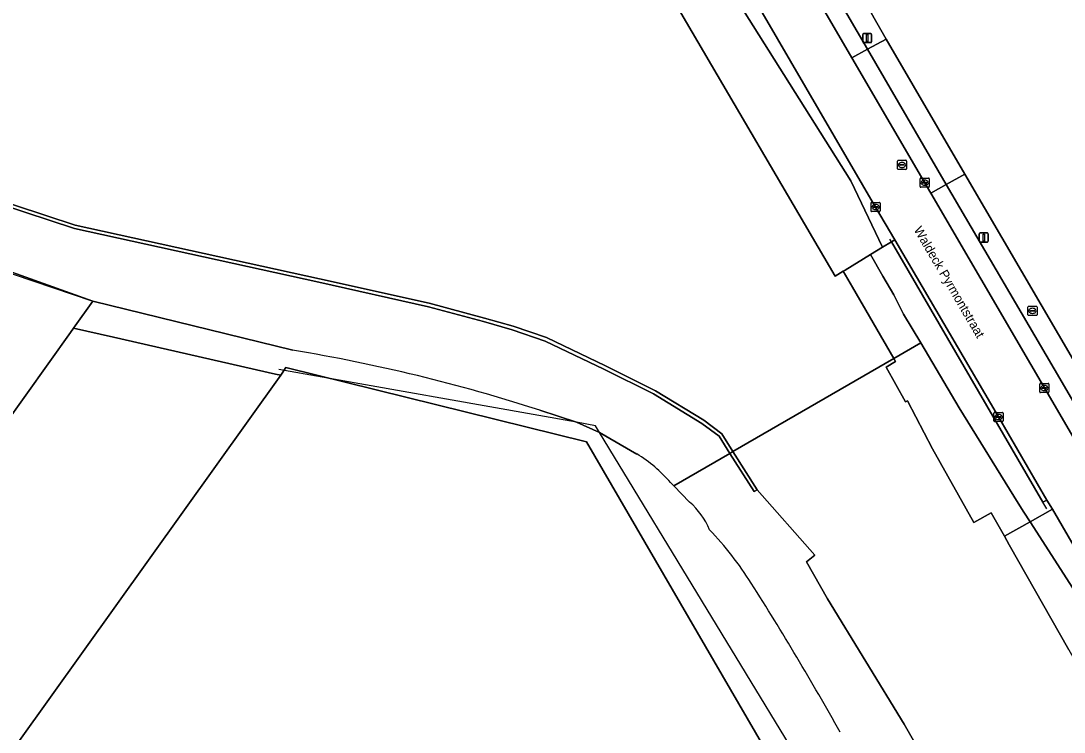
# Model space of a CAD drawing. Extents: x 157692 to 159674, y 381452 to 383291.
# Drawn here: x 159070.3 to 159184.4, y 382603.8 to 382681.5 of the extents above; entities that cross this region are included whole.
import ezdxf

# ---------------------------------------------------------------- set-up
doc = ezdxf.new("R2010")
doc.units = 0
for name, color, linetype in [('IMGEO_Berm_groen', 7, 'Continuous'), ('IMGEO_Brandkraan', 7, 'Continuous'), ('IMGEO_Erf', 7, 'Continuous'), ('IMGEO_Grasland_overig', 7, 'Continuous'), ('IMGEO_Groenvoorziening', 7, 'Continuous'), ('IMGEO_Hek', 7, 'Continuous'), ('IMGEO_Kademuur', 7, 'Continuous'), ('IMGEO_Kolk', 7, 'Continuous'), ('IMGEO_Lichtmast', 7, 'Continuous'), ('IMGEO_Oever', 7, 'Continuous'), ('IMGEO_Openbare_ruimte_label', 7, 'Continuous'), ('IMGEO_Pand', 7, 'Continuous'), ('IMGEO_Parkeervlak_open', 7, 'Continuous'), ('IMGEO_Rijbaan_lokaal_open', 7, 'Continuous'), ('IMGEO_Rioolput', 7, 'Continuous'), ('IMGEO_Voetpad_open', 7, 'Continuous'), ('IMGEO_Waterloop', 7, 'Continuous')]:
    doc.layers.add(name, color=color, linetype=linetype)

msp = doc.modelspace()

# ---------------------------------------------------------------- linework, layer by layer
at = {"layer": 'IMGEO_Berm_groen'}
msp.add_lwpolyline([(159149.95, 382684.91), (159145.4, 382692.7), (159144.02, 382691.91), (159147.68, 382685.34), (159161.07, 382664.02), (159164.55, 382656.76), (159165.51, 382657.35), (159165.88, 382657.58), (159163.78, 382661.16)], close=True, dxfattribs=at)
at = {"layer": 'IMGEO_Brandkraan'}
for p, q in [((159180.43, 382649.39), (159180.43, 382650.24)), ((159180.51, 382650.32), (159181.36, 382650.32)), ((159181.43, 382650.24), (159181.43, 382649.39)), ((159181.36, 382649.32), (159180.51, 382649.32)), ((159180.69, 382649.81), (159180.69, 382649.82)), ((159181.13, 382649.77), (159180.73, 382649.77)), ((159180.74, 382649.86), (159181.13, 382649.86)), ((159180.92, 382650.1), (159180.95, 382650.1)), ((159180.94, 382649.54), (159180.92, 382649.54)), ((159181.18, 382649.82), (159181.18, 382649.81))]:
    msp.add_line(p, q, dxfattribs=at)
for points in [[(159180.43, 382649.39), (159180.43, 382650.24)], [(159180.51, 382650.32), (159181.36, 382650.32)], [(159181.43, 382650.24), (159181.43, 382649.39)], [(159181.36, 382649.32), (159180.51, 382649.32)]]:
    msp.add_lwpolyline(points, dxfattribs=at)
for centre, radius, start, end in [((159180.51, 382650.24), 0.0765, 91.552, 178.448), ((159180.51, 382650.24), 0.0765, 91.552, 178.448), ((159181.36, 382650.24), 0.0765, 1.552, 88.448), ((159181.36, 382650.24), 0.0765, 1.552, 88.448), ((159180.51, 382649.39), 0.0765, 181.552, 268.448), ((159180.51, 382649.39), 0.0765, 181.552, 268.448), ((159180.73, 382649.82), 0.0403, 85.8775, 175.7526), ((159180.73, 382649.81), 0.0366, 178.938, 274.7102), ((159181.14, 382649.82), 0.0386, 1.7309, 96.639), ((159181.13, 382649.82), 0.043, 264.8664, 352.4533), ((159181.36, 382649.39), 0.0765, 271.552, 358.448), ((159181.36, 382649.39), 0.0765, 271.552, 358.448)]:
    msp.add_arc(centre, radius, start, end, dxfattribs=at)
for centre, major_axis, ratio, start_param, end_param in [((159180.92, 382649.82), (-0.387, 0.002), 0.722429, 4.712389, 7.853982), ((159180.94, 382649.82), (-0.39, 0.002), 0.717154, 1.570796, 4.712389)]:
    msp.add_ellipse(centre, major_axis=major_axis, ratio=ratio, start_param=start_param, end_param=end_param, dxfattribs=at)
at = {"layer": 'IMGEO_Erf'}
for points in [[(159159.33, 382689.38), (159164.92, 382679.51), (159173.53, 382664.76), (159185.92, 382643.57)], [(159024.44, 382575.57), (159075.77, 382647.45), (159076.1, 382647.92), (159078.2, 382650.86), (159039.08, 382664.87)]]:
    msp.add_lwpolyline(points, dxfattribs=at)
at = {"layer": 'IMGEO_Grasland_overig'}
for points in [[(159165.51, 382657.35), (159164.55, 382656.76), (159163.23, 382655.96), (159164.59, 382653.62), (159165.79, 382651.58), (159166.83, 382649.46), (159168.71, 382646.31), (159172.92, 382639.22), (159179.37, 382628.79), (159180, 382627.81), (159180.67, 382626.78), (159183.11, 382628.14), (159182.52, 382629.15), (159182.08, 382628.92)], [(159182.52, 382629.15), (159177.22, 382638.23), (159165.88, 382657.58), (159165.51, 382657.35), (159182.08, 382628.92)]]:
    msp.add_lwpolyline(points, close=True, dxfattribs=at)
at = {"layer": 'IMGEO_Groenvoorziening'}
for points in [[(159100.05, 382645.52), (159078.2, 382650.86), (159076.1, 382647.92), (159080.46, 382646.93), (159098.18, 382642.91), (159098.75, 382642.78), (159099.29, 382643.64), (159132.19, 382635.51), (159160.94, 382586.07), (159163.39, 382587.54), (159216.62, 382500), (159293.96, 382373.75), (159328.46, 382317.43), (159329.14, 382317.83), (159327.12, 382321.87), (159322.26, 382328.53), (159318.31, 382335.47), (159308.31, 382351.8), (159304.78, 382357.82)], [(159137.68, 382634.17), (159133.6, 382636.52), (159131.07, 382637.64), (159127.07, 382638.96)], [(159143.45, 382628.93), (159141.71, 382630.7), (159141.36, 382631.06)]]:
    msp.add_lwpolyline(points, dxfattribs=at)
msp.add_lwpolyline([(159186.55, 382622.24), (159183.11, 382628.14), (159180.67, 382626.78), (159185.35, 382619.5), (159186.77, 382617.07), (159188.77, 382613.66), (159190.83, 382614.91), (159189.58, 382617.04), (159188.9, 382618.21)], close=True, dxfattribs=at)
for centre, radius, start, end in [((159069.1, 382459), 189.07, 72.145, 80.58), ((159129.23, 382620.47), 16.11, 41.1387, 58.3299), ((159137.94, 382622.65), 8.35, 22.969, 48.7395), ((159118.86, 382600.3), 37.04, 32.2443, 43.7307), ((158858.04, 382434.69), 346, 29.2562, 32.3955)]:
    msp.add_arc(centre, radius, start, end, dxfattribs=at)
at = {"layer": 'IMGEO_Hek'}
for points in [[(159039.33, 382664.04), (159078.2, 382650.86), (159076.1, 382647.92), (159075.77, 382647.45)], [(159165.51, 382657.35), (159165.34, 382657.64)], [(159182.08, 382628.92), (159165.51, 382657.35)], [(159131.07, 382637.64), (159098.53, 382643.41)], [(159133.6, 382636.52), (159133.14, 382637.27), (159131.07, 382637.64)], [(159158.15, 382596.16), (159133.6, 382636.52)], [(159182.52, 382628.17), (159182.08, 382628.92)]]:
    msp.add_lwpolyline(points, dxfattribs=at)
at = {"layer": 'IMGEO_Kademuur'}
for points in [[(159085.99, 382778.95), (159085.78, 382778.84), (159096.22, 382761.51), (159096.76, 382760.59), (159097.54, 382759.25), (159098.04, 382758.41), (159102.95, 382750), (159116.61, 382726.62), (159117.11, 382725.76), (159117.86, 382724.48), (159118.42, 382723.66), (159135.36, 382694.57), (159136.88, 382691.97), (159137.4, 382691.09), (159138.24, 382689.64), (159138.74, 382688.79), (159142.48, 382682.4), (159159.35, 382653.61)], [(159059.87, 382664.17), (159076.18, 382658.8), (159102.89, 382652.94), (159114.88, 382650.27), (159120.92, 382648.64), (159124.03, 382647.76), (159127.66, 382646.52), (159134.08, 382643.45), (159139.5, 382640.74), (159144.79, 382637.52), (159146.67, 382636.11), (159147.85, 382634.25), (159148.19, 382634.45), (159146.97, 382636.39), (159145.02, 382637.86), (159139.7, 382641.09), (159134.25, 382643.81), (159127.81, 382646.89), (159124.15, 382648.14), (159121.03, 382649.02), (159114.98, 382650.66), (159102.98, 382653.33), (159076.28, 382659.19), (159059.99, 382664.54)]]:
    msp.add_lwpolyline(points, dxfattribs=at)
msp.add_lwpolyline([(159148.19, 382634.45), (159147.85, 382634.25), (159150.49, 382630.07), (159150.83, 382630.28)], close=True, dxfattribs=at)
at = {"layer": 'IMGEO_Kolk'}
for p, q in [((159168.64, 382663.4), (159168.64, 382664.25)), ((159168.72, 382664.32), (159169.57, 382664.32)), ((159169.13, 382664.1), (159169.16, 382664.1)), ((159169.65, 382664.25), (159169.65, 382663.4)), ((159169.57, 382663.32), (159168.72, 382663.32)), ((159168.9, 382663.82), (159168.9, 382663.83)), ((159169.34, 382663.78), (159168.94, 382663.78)), ((159168.95, 382663.87), (159169.34, 382663.87)), ((159169.15, 382663.54), (159169.13, 382663.54)), ((159169.39, 382663.83), (159169.39, 382663.82)), ((159163.28, 382660.74), (159163.28, 382661.59)), ((159163.35, 382661.66), (159164.21, 382661.66)), ((159164.28, 382661.59), (159164.28, 382660.74)), ((159164.21, 382660.66), (159163.35, 382660.66)), ((159163.54, 382661.16), (159163.54, 382661.17)), ((159163.58, 382661.21), (159163.98, 382661.21)), ((159163.97, 382661.12), (159163.58, 382661.12)), ((159163.79, 382660.88), (159163.76, 382660.88)), ((159163.77, 382661.44), (159163.79, 382661.44)), ((159164.02, 382661.17), (159164.02, 382661.16)), ((159181.74, 382640.96), (159181.74, 382641.81)), ((159181.81, 382641.89), (159182.66, 382641.89)), ((159182, 382641.38), (159182, 382641.39)), ((159182.04, 382641.43), (159182.44, 382641.43)), ((159182.43, 382641.34), (159182.04, 382641.34)), ((159182.25, 382641.11), (159182.22, 382641.11)), ((159182.23, 382641.66), (159182.25, 382641.66)), ((159182.48, 382641.39), (159182.48, 382641.38)), ((159182.74, 382641.81), (159182.74, 382640.96)), ((159182.66, 382640.88), (159181.81, 382640.88)), ((159176.72, 382637.8), (159176.72, 382638.65)), ((159176.79, 382638.73), (159177.65, 382638.73)), ((159177.65, 382637.72), (159176.79, 382637.72)), ((159176.98, 382638.22), (159176.98, 382638.23)), ((159177.02, 382638.27), (159177.42, 382638.27)), ((159177.42, 382638.18), (159177.02, 382638.18)), ((159177.23, 382637.95), (159177.2, 382637.95)), ((159177.21, 382638.5), (159177.23, 382638.5)), ((159177.46, 382638.23), (159177.46, 382638.22)), ((159177.72, 382638.65), (159177.72, 382637.8))]:
    msp.add_line(p, q, dxfattribs=at)
for points in [[(159168.64, 382663.4), (159168.64, 382664.25)], [(159168.72, 382664.32), (159169.57, 382664.32)], [(159169.65, 382664.25), (159169.65, 382663.4)], [(159169.57, 382663.32), (159168.72, 382663.32)], [(159163.28, 382660.74), (159163.28, 382661.59)], [(159163.35, 382661.66), (159164.21, 382661.66)], [(159164.28, 382661.59), (159164.28, 382660.74)], [(159164.21, 382660.66), (159163.35, 382660.66)], [(159181.74, 382640.96), (159181.74, 382641.81)], [(159181.81, 382641.89), (159182.66, 382641.89)], [(159182.74, 382641.81), (159182.74, 382640.96)], [(159182.66, 382640.88), (159181.81, 382640.88)], [(159176.72, 382637.8), (159176.72, 382638.65)], [(159176.79, 382638.73), (159177.65, 382638.73)], [(159177.65, 382637.72), (159176.79, 382637.72)], [(159177.72, 382638.65), (159177.72, 382637.8)]]:
    msp.add_lwpolyline(points, dxfattribs=at)
for centre, radius, start, end in [((159168.72, 382664.25), 0.0765, 91.552, 178.448), ((159168.72, 382664.25), 0.0765, 91.552, 178.448), ((159169.57, 382664.25), 0.0765, 1.552, 88.448), ((159169.57, 382664.25), 0.0765, 1.552, 88.448), ((159168.72, 382663.4), 0.0765, 181.552, 268.448), ((159168.72, 382663.4), 0.0765, 181.552, 268.448), ((159168.94, 382663.83), 0.0403, 85.8775, 175.7526), ((159168.94, 382663.82), 0.0366, 178.938, 274.7102), ((159169.35, 382663.83), 0.0386, 1.7309, 96.639), ((159169.34, 382663.82), 0.043, 264.8664, 352.4533), ((159169.57, 382663.4), 0.0765, 271.552, 358.448), ((159169.57, 382663.4), 0.0765, 271.552, 358.448), ((159163.35, 382661.59), 0.0765, 91.552, 178.448), ((159163.35, 382661.59), 0.0765, 91.552, 178.448), ((159164.2, 382661.59), 0.0765, 1.552, 88.448), ((159164.2, 382661.59), 0.0765, 1.552, 88.448), ((159163.35, 382660.74), 0.0765, 181.552, 268.448), ((159163.35, 382660.74), 0.0765, 181.552, 268.448), ((159163.58, 382661.17), 0.0403, 85.8775, 175.7526), ((159163.57, 382661.16), 0.0366, 178.938, 274.7102), ((159163.98, 382661.16), 0.043, 264.8664, 352.4533), ((159163.98, 382661.17), 0.0386, 1.7309, 96.639), ((159164.2, 382660.74), 0.0765, 271.552, 358.448), ((159164.2, 382660.74), 0.0765, 271.552, 358.448), ((159181.81, 382641.81), 0.0765, 91.552, 178.448), ((159181.81, 382641.81), 0.0765, 91.552, 178.448), ((159182.04, 382641.39), 0.0403, 85.8775, 175.7526), ((159182.03, 382641.38), 0.0366, 178.938, 274.7102), ((159182.44, 382641.38), 0.043, 264.8664, 352.4533), ((159182.44, 382641.39), 0.0386, 1.7309, 96.639), ((159182.66, 382641.81), 0.0765, 1.552, 88.448), ((159182.66, 382641.81), 0.0765, 1.552, 88.448), ((159181.81, 382640.96), 0.0765, 181.552, 268.448), ((159181.81, 382640.96), 0.0765, 181.552, 268.448), ((159182.66, 382640.96), 0.0765, 271.552, 358.448), ((159182.66, 382640.96), 0.0765, 271.552, 358.448), ((159176.8, 382638.65), 0.0765, 91.552, 178.448), ((159176.8, 382638.65), 0.0765, 91.552, 178.448), ((159176.8, 382637.8), 0.0765, 181.552, 268.448), ((159176.8, 382637.8), 0.0765, 181.552, 268.448), ((159177.02, 382638.23), 0.0403, 85.8775, 175.7526), ((159177.01, 382638.22), 0.0366, 178.938, 274.7102), ((159177.42, 382638.23), 0.0386, 1.7309, 96.639), ((159177.42, 382638.22), 0.043, 264.8664, 352.4533), ((159177.64, 382638.65), 0.0765, 1.552, 88.448), ((159177.64, 382638.65), 0.0765, 1.552, 88.448), ((159177.64, 382637.8), 0.0765, 271.552, 358.448), ((159177.64, 382637.8), 0.0765, 271.552, 358.448)]:
    msp.add_arc(centre, radius, start, end, dxfattribs=at)
for centre, major_axis, ratio, start_param, end_param in [((159169.13, 382663.82), (-0.387, 0.002), 0.722429, 4.712389, 7.853982), ((159169.16, 382663.82), (-0.39, 0.002), 0.717154, 1.570796, 4.712389), ((159163.77, 382661.16), (-0.387, 0.002), 0.722429, 4.712389, 7.853982), ((159163.79, 382661.16), (-0.39, 0.002), 0.717154, 1.570796, 4.712389), ((159182.22, 382641.38), (-0.387, 0.002), 0.722429, 4.712389, 7.853982), ((159182.25, 382641.38), (-0.39, 0.002), 0.717154, 1.570796, 4.712389), ((159177.21, 382638.22), (-0.387, 0.002), 0.722429, 4.712389, 7.853982), ((159177.23, 382638.22), (-0.39, 0.002), 0.717154, 1.570796, 4.712389)]:
    msp.add_ellipse(centre, major_axis=major_axis, ratio=ratio, start_param=start_param, end_param=end_param, dxfattribs=at)
at = {"layer": 'IMGEO_Lichtmast'}
for p, q in [((159162.37, 382679.23), (159162.37, 382680.03)), ((159162.37, 382680.03), (159162.37, 382679.23)), ((159162.47, 382680.13), (159163.25, 382680.13)), ((159163.25, 382680.13), (159162.47, 382680.13)), ((159163.35, 382680.03), (159163.35, 382679.23)), ((159163.35, 382679.23), (159163.35, 382680.03)), ((159163.25, 382679.13), (159162.47, 382679.13)), ((159162.47, 382679.13), (159163.25, 382679.13)), ((159175.11, 382657.43), (159175.11, 382658.23)), ((159175.11, 382658.23), (159175.11, 382657.43)), ((159175.21, 382658.33), (159176, 382658.33)), ((159176, 382658.33), (159175.21, 382658.33)), ((159176.1, 382658.23), (159176.1, 382657.43)), ((159176.1, 382657.43), (159176.1, 382658.23)), ((159176, 382657.33), (159175.21, 382657.33)), ((159175.21, 382657.33), (159176, 382657.33))]:
    msp.add_line(p, q, dxfattribs=at)
for points in [[(159162.78, 382680), (159162.93, 382680), (159162.93, 382679.25), (159162.78, 382679.25), (159162.78, 382680)], [(159175.53, 382658.2), (159175.68, 382658.2), (159175.68, 382657.45), (159175.53, 382657.45), (159175.53, 382658.2)]]:
    msp.add_lwpolyline(points, dxfattribs=at)
for centre, start, end in [((159162.47, 382680.03), 90, 180), ((159162.47, 382680.03), 90, 180), ((159163.25, 382680.03), 0, 90), ((159163.25, 382680.03), 360, 90), ((159162.47, 382679.23), 180, 270), ((159162.47, 382679.23), 180, 270), ((159163.25, 382679.23), 270, 0), ((159163.25, 382679.23), 270, 0), ((159175.21, 382658.23), 90, 180), ((159175.21, 382658.23), 90, 180), ((159176, 382658.23), 0, 90), ((159176, 382658.23), 360, 90), ((159175.21, 382657.43), 180, 270), ((159175.21, 382657.43), 180, 270), ((159176, 382657.43), 270, 0), ((159176, 382657.43), 270, 0)]:
    msp.add_arc(centre, 0.1, start, end, dxfattribs=at)
at = {"layer": 'IMGEO_Oever'}
for points in [[(159141.36, 382631.06), (159141.71, 382630.7), (159147.85, 382634.25), (159146.67, 382636.11), (159144.79, 382637.52), (159139.5, 382640.74), (159134.08, 382643.45), (159127.66, 382646.52), (159124.03, 382647.76), (159120.92, 382648.64), (159114.88, 382650.27), (159102.89, 382652.94), (159076.18, 382658.8), (159059.87, 382664.17), (159035.8, 382672.33), (159025.2, 382677.35), (159012.84, 382686.27), (158995.86, 382699.03), (158987.77, 382704.91), (158980.06, 382710.23), (158956.16, 382726.25)], [(158989.52, 382692.77), (159006.29, 382681.42), (159022.61, 382671.76), (159039.08, 382664.87), (159078.2, 382650.86), (159100.05, 382645.52)], [(159127.07, 382638.96), (159131.07, 382637.64), (159133.6, 382636.52), (159137.68, 382634.17)], [(159200.37, 382546.72), (159194.83, 382555.93), (159194.21, 382557.16), (159191.38, 382561.09), (159182.16, 382577.92), (159166.89, 382604.65), (159158.52, 382618.34), (159156.24, 382622.41), (159157.15, 382623.12), (159150.83, 382630.28), (159150.49, 382630.07), (159147.85, 382634.25), (159141.71, 382630.7), (159143.45, 382628.93)]]:
    msp.add_lwpolyline(points, dxfattribs=at)
for points in [[(159164.55, 382656.76), (159161.07, 382664.02), (159147.68, 382685.34), (159146.52, 382684.69), (159144.01, 382683.27), (159142.48, 382682.4), (159159.35, 382653.61), (159160.24, 382654.14), (159160.47, 382654.28), (159163.23, 382655.96)], [(159165.77, 382644.61), (159168.71, 382646.31), (159166.83, 382649.46), (159165.79, 382651.58), (159164.59, 382653.62), (159163.23, 382655.96), (159160.47, 382654.28), (159160.24, 382654.14), (159161.25, 382652.41)], [(159168.71, 382646.31), (159165.77, 382644.61), (159165.96, 382644.28), (159164.93, 382643.68), (159167.06, 382639.87), (159167.27, 382639.98), (159170.02, 382634.74), (159174.54, 382626.68), (159176.43, 382627.75), (159177.87, 382625.21), (159180.67, 382626.78), (159180, 382627.81), (159179.37, 382628.79), (159172.92, 382639.22)], [(159185.35, 382619.5), (159180.67, 382626.78), (159177.87, 382625.21), (159178.4, 382624.27), (159184.91, 382612.79), (159185.52, 382611.7), (159188.77, 382613.66), (159186.77, 382617.07)]]:
    msp.add_lwpolyline(points, close=True, dxfattribs=at)
for centre, radius, start, end in [((159069.1, 382459), 189.07, 72.145, 80.58), ((159129.23, 382620.47), 16.11, 41.1387, 58.3299), ((159137.94, 382622.65), 8.35, 22.969, 48.7395), ((159118.86, 382600.3), 37.04, 32.2443, 43.7307), ((158858.04, 382434.69), 346, 29.2562, 32.3955)]:
    msp.add_arc(centre, radius, start, end, dxfattribs=at)
at = {"layer": 'IMGEO_Pand'}
for points in [[(159098.75, 382642.78), (159098.18, 382642.91), (159080.46, 382646.93), (159076.1, 382647.92), (159075.77, 382647.45), (159024.44, 382575.57), (159014.74, 382582.48), (159009.17, 382574.66), (159000, 382581.19), (158990.87, 382587.7), (158976.73, 382567.92), (158973.82, 382563.86), (158989.68, 382552.52), (158980.45, 382539.61), (158987.02, 382534.92), (158996.28, 382547.87), (158996.35, 382547.83), (158996.39, 382547.87), (159019.23, 382531.62), (159041.19, 382562.45)], [(159166.12, 382577.15), (159160.94, 382586.07), (159132.19, 382635.51), (159099.29, 382643.64), (159098.75, 382642.78), (159041.19, 382562.45), (159066.56, 382519.16), (159081.88, 382528.05)]]:
    msp.add_lwpolyline(points, close=True, dxfattribs=at)
at = {"layer": 'IMGEO_Parkeervlak_open'}
for points in [[(159142.84, 382712.83), (159141.14, 382711.84), (159161.18, 382677.48), (159162.91, 382678.43), (159157.24, 382688.1), (159143.79, 382711.18)], [(159169.82, 382662.67), (159171.5, 382663.64), (159162.91, 382678.43), (159161.18, 382677.48)], [(159169.82, 382662.67), (159191.69, 382625.24), (159193.37, 382626.23), (159183.94, 382642.41), (159171.5, 382663.64)]]:
    msp.add_lwpolyline(points, close=True, dxfattribs=at)
at = {"layer": 'IMGEO_Rijbaan_lokaal_open'}
for points in [[(159169.82, 382662.67), (159161.18, 382677.48), (159141.14, 382711.84), (159117.6, 382752.1), (159107.39, 382769.54), (159104.67, 382774.25)], [(159149.95, 382684.91), (159163.78, 382661.16), (159165.88, 382657.58), (159177.22, 382638.23), (159182.52, 382629.15), (159183.11, 382628.14), (159186.55, 382622.24), (159191.69, 382625.24), (159169.82, 382662.67)]]:
    msp.add_lwpolyline(points, dxfattribs=at)
at = {"layer": 'IMGEO_Rioolput'}
for p, q in [((159166.17, 382665.34), (159166.17, 382666.19)), ((159166.25, 382666.27), (159167.1, 382666.27)), ((159167.17, 382666.19), (159167.17, 382665.34)), ((159167.1, 382665.26), (159166.25, 382665.26)), ((159166.43, 382665.76), (159166.43, 382665.77)), ((159166.87, 382665.72), (159166.47, 382665.72)), ((159166.48, 382665.81), (159166.87, 382665.81)), ((159166.66, 382666.04), (159166.69, 382666.04)), ((159166.68, 382665.49), (159166.66, 382665.49)), ((159166.92, 382665.77), (159166.92, 382665.76))]:
    msp.add_line(p, q, dxfattribs=at)
for points in [[(159166.17, 382665.34), (159166.17, 382666.19)], [(159166.25, 382666.27), (159167.1, 382666.27)], [(159167.17, 382666.19), (159167.17, 382665.34)], [(159167.1, 382665.26), (159166.25, 382665.26)]]:
    msp.add_lwpolyline(points, dxfattribs=at)
for centre, radius, start, end in [((159166.25, 382666.19), 0.0765, 91.552, 178.448), ((159166.25, 382666.19), 0.0765, 91.552, 178.448), ((159167.1, 382666.19), 0.0765, 1.552, 88.448), ((159167.1, 382666.19), 0.0765, 1.552, 88.448), ((159166.25, 382665.34), 0.0765, 181.552, 268.448), ((159166.25, 382665.34), 0.0765, 181.552, 268.448), ((159166.47, 382665.77), 0.0403, 85.8775, 175.7526), ((159166.47, 382665.76), 0.0366, 178.938, 274.7102), ((159166.88, 382665.77), 0.0386, 1.7309, 96.639), ((159166.87, 382665.76), 0.043, 264.8664, 352.4533), ((159167.1, 382665.34), 0.0765, 271.552, 358.448), ((159167.1, 382665.34), 0.0765, 271.552, 358.448)]:
    msp.add_arc(centre, radius, start, end, dxfattribs=at)
for centre, major_axis, ratio, start_param, end_param in [((159166.66, 382665.76), (-0.387, 0.002), 0.722429, 4.712389, 7.853982), ((159166.68, 382665.76), (-0.39, 0.002), 0.717154, 1.570796, 4.712389)]:
    msp.add_ellipse(centre, major_axis=major_axis, ratio=ratio, start_param=start_param, end_param=end_param, dxfattribs=at)
at = {"layer": 'IMGEO_Voetpad_open'}
for points in [[(159142.79, 382712.94), (159142.84, 382712.83), (159143.79, 382711.18), (159157.24, 382688.1), (159162.91, 382678.43), (159164.92, 382679.51), (159159.33, 382689.38), (159146.21, 382711.88), (159144.43, 382714.92), (159144.35, 382715.07), (159143.1, 382714.32)], [(159195.87, 382627.31), (159195.7, 382627.18), (159193.97, 382630.13), (159193.82, 382630.06), (159193.75, 382630.18), (159185.92, 382643.57), (159173.53, 382664.76), (159171.5, 382663.64), (159183.94, 382642.41), (159193.37, 382626.23)]]:
    msp.add_lwpolyline(points, dxfattribs=at)
msp.add_lwpolyline([(159173.53, 382664.76), (159164.92, 382679.51), (159162.91, 382678.43), (159171.5, 382663.64)], close=True, dxfattribs=at)
at = {"layer": 'IMGEO_Waterloop'}
for points in [[(159013.08, 382686.59), (159025.4, 382677.7), (159035.95, 382672.7), (159059.99, 382664.54), (159076.28, 382659.19), (159102.98, 382653.33), (159114.98, 382650.66), (159121.03, 382649.02), (159124.15, 382648.14), (159127.81, 382646.89), (159134.25, 382643.81), (159139.7, 382641.09), (159145.02, 382637.86), (159146.97, 382636.39), (159148.19, 382634.45), (159165.77, 382644.61), (159161.25, 382652.41), (159160.24, 382654.14), (159159.35, 382653.61), (159142.48, 382682.4)], [(159184.91, 382612.79), (159178.4, 382624.27), (159177.87, 382625.21), (159176.43, 382627.75), (159174.54, 382626.68), (159170.02, 382634.74), (159167.27, 382639.98), (159167.06, 382639.87), (159164.93, 382643.68), (159165.96, 382644.28), (159165.77, 382644.61), (159148.19, 382634.45), (159150.83, 382630.28), (159157.15, 382623.12), (159156.24, 382622.41), (159158.52, 382618.34), (159166.89, 382604.65), (159182.16, 382577.92), (159191.38, 382561.09)]]:
    msp.add_lwpolyline(points, dxfattribs=at)

# ---------------------------------------------------------------- texts
at = {"layer": 'IMGEO_Openbare_ruimte_label'}
msp.add_text('Waldeck Pyrmontstraat', height=1, rotation=300.3348, dxfattribs=at).set_placement((159167.92, 382658.68))

doc.saveas('drawing.dxf')
